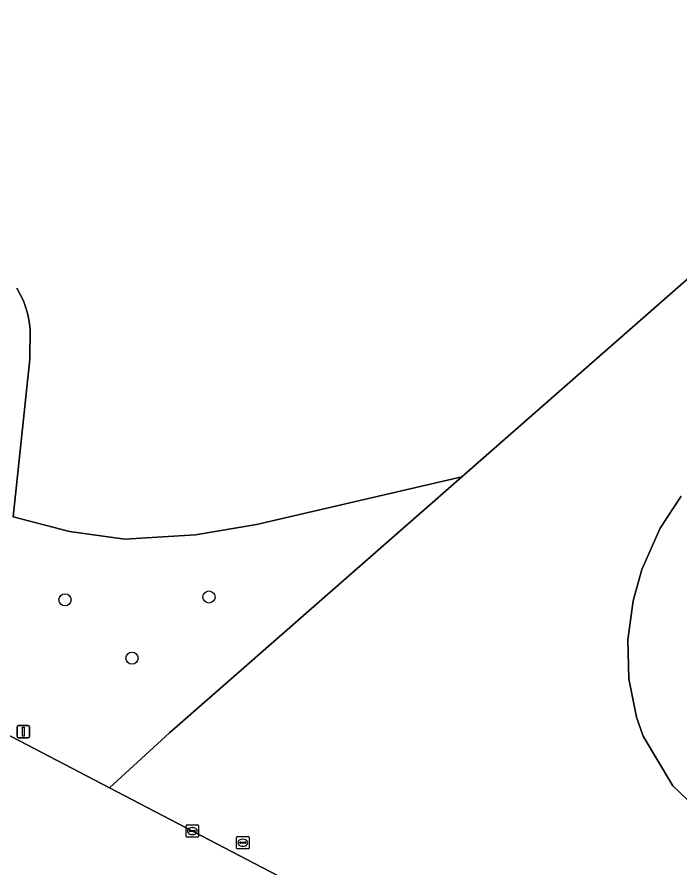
# Model space of a CAD drawing. Extents: x 156412 to 157779, y 382335 to 383768.
# Drawn here: x 157439.9 to 157493.3, y 382579.2 to 382647.7 of the extents above; entities that cross this region are included whole.
import ezdxf

# ---------------------------------------------------------------- set-up
doc = ezdxf.new("R2010")
doc.units = 0
for name, color, linetype in [('IMGEO_Boom', 7, 'Continuous'), ('IMGEO_Grasland_agrarisch', 7, 'Continuous'), ('IMGEO_Groenvoorziening', 7, 'Continuous'), ('IMGEO_Hek', 7, 'Continuous'), ('IMGEO_Kolk', 7, 'Continuous'), ('IMGEO_Lichtmast', 7, 'Continuous'), ('IMGEO_Rijbaan_lokaal_onverhard', 7, 'Continuous'), ('IMGEO_Rijbaan_regionaal_gesloten', 7, 'Continuous'), ('IMGEO_Rioolput', 7, 'Continuous')]:
    doc.layers.add(name, color=color, linetype=linetype)

msp = doc.modelspace()

# ---------------------------------------------------------------- linework, layer by layer
at = {"layer": 'IMGEO_Boom'}
for centre in [(157443.776, 382600.767), (157455.371, 382600.999), (157449.174, 382596.07)]:
    msp.add_circle(centre, 0.489, dxfattribs=at)
at = {"layer": 'IMGEO_Grasland_agrarisch'}
msp.add_lwpolyline([(157439.887, 382625.881), (157440.178, 382625.38), (157440.426, 382624.857), (157440.63, 382624.315), (157440.787, 382623.757), (157440.898, 382623.189), (157440.964, 382622.576), (157440.933, 382620.153), (157439.601, 382607.458), (157444.152, 382606.291), (157448.594, 382605.649), (157454.285, 382606.021), (157459.212, 382606.83), (157475.741, 382610.692), (157500.12, 382632.068)], dxfattribs=at)
at = {"layer": 'IMGEO_Groenvoorziening'}
for points in [[(157546.314, 382626.372), (157519.713, 382646.286), (157517.764, 382647.74), (157500.12, 382632.068), (157475.741, 382610.692), (157457.36, 382594.575), (157452.198, 382590.049), (157447.357, 382585.624)], [(157434.634, 382592.268), (157447.357, 382585.624), (157452.198, 382590.049), (157457.36, 382594.575), (157475.741, 382610.692), (157459.212, 382606.83), (157454.285, 382606.021), (157448.594, 382605.649), (157444.152, 382606.291), (157439.601, 382607.458), (157440.933, 382620.153), (157440.964, 382622.576), (157440.898, 382623.189), (157440.787, 382623.757), (157440.63, 382624.315), (157440.426, 382624.857), (157440.178, 382625.38), (157439.887, 382625.881)], [(157495.132, 382583.484), (157492.717, 382585.784), (157490.338, 382589.791), (157489.804, 382591.314), (157489.188, 382594.396), (157489.104, 382597.552), (157489.518, 382600.686), (157490.222, 382603.224), (157491.704, 382606.536), (157493.409, 382609.137)], [(157447.357, 382585.624), (157554.348, 382529.747)]]:
    msp.add_lwpolyline(points, dxfattribs=at)
at = {"layer": 'IMGEO_Hek'}
for points in [[(157452.198, 382590.049), (157457.36, 382594.575), (157500.12, 382632.068)], [(157447.357, 382585.624), (157452.198, 382590.049)]]:
    msp.add_lwpolyline(points, dxfattribs=at)
at = {"layer": 'IMGEO_Kolk'}
for p, q in [((157453.533, 382581.712), (157453.533, 382582.564)), ((157453.608, 382582.638), (157454.46, 382582.638)), ((157454.021, 382582.418), (157454.046, 382582.418)), ((157454.534, 382582.564), (157454.534, 382581.712)), ((157453.792, 382582.132), (157453.792, 382582.144)), ((157454.23, 382582.095), (157453.832, 382582.095)), ((157453.835, 382582.181), (157454.233, 382582.181)), ((157454.044, 382581.858), (157454.019, 382581.858)), ((157454.276, 382582.144), (157454.276, 382582.132)), ((157454.46, 382581.638), (157453.608, 382581.638))]:
    msp.add_line(p, q, dxfattribs=at)
for points in [[(157453.533, 382581.712), (157453.533, 382582.564)], [(157453.608, 382582.638), (157454.46, 382582.638)], [(157454.534, 382582.564), (157454.534, 382581.712)], [(157454.46, 382581.638), (157453.608, 382581.638)]]:
    msp.add_lwpolyline(points, dxfattribs=at)
for centre, radius, start, end in [((157453.61, 382582.562), 0.0765, 91.55205, 178.44795), ((157453.61, 382582.562), 0.0765, 91.55205, 178.44795), ((157454.458, 382582.562), 0.0765, 1.55205, 88.44795), ((157454.458, 382582.562), 0.0765, 1.55205, 88.44795), ((157453.832, 382582.141), 0.0403, 85.87752, 175.75265), ((157453.829, 382582.131), 0.0366, 178.93798, 274.71019), ((157454.233, 382582.138), 0.043, 264.86636, 352.45326), ((157454.237, 382582.143), 0.0386, 1.73085, 96.63898), ((157453.61, 382581.714), 0.0765, 181.55205, 268.44795), ((157453.61, 382581.714), 0.0765, 181.55205, 268.44795), ((157454.458, 382581.714), 0.0765, 271.55205, 358.44795), ((157454.458, 382581.714), 0.0765, 271.55205, 358.44795)]:
    msp.add_arc(centre, radius, start, end, dxfattribs=at)
for centre, major_axis, ratio, start_param, end_param in [((157454.02, 382582.138), (-0.387, 0.002), 0.722429, 4.712389, 7.853982), ((157454.045, 382582.138), (-0.39, 0.002), 0.717154, 1.570796, 4.712389)]:
    msp.add_ellipse(centre, major_axis=major_axis, ratio=ratio, start_param=start_param, end_param=end_param, dxfattribs=at)
at = {"layer": 'IMGEO_Lichtmast'}
for p, q in [((157440.029, 382590.646), (157440.819, 382590.646)), ((157440.819, 382590.646), (157440.029, 382590.646)), ((157439.929, 382589.746), (157439.929, 382590.546)), ((157439.929, 382590.546), (157439.929, 382589.746)), ((157440.919, 382590.546), (157440.919, 382589.746)), ((157440.919, 382589.746), (157440.919, 382590.546)), ((157440.819, 382589.646), (157440.029, 382589.646)), ((157440.029, 382589.646), (157440.819, 382589.646))]:
    msp.add_line(p, q, dxfattribs=at)
msp.add_lwpolyline([(157440.349, 382590.521), (157440.499, 382590.521), (157440.499, 382589.771), (157440.349, 382589.771), (157440.349, 382590.521)], dxfattribs=at)
for centre, start, end in [((157440.029, 382590.546), 90, 180), ((157440.029, 382590.546), 90, 180), ((157440.819, 382590.546), 0, 90), ((157440.819, 382590.546), 360, 90), ((157440.029, 382589.746), 180, 270), ((157440.029, 382589.746), 180, 270), ((157440.819, 382589.746), 270, 0), ((157440.819, 382589.746), 270, 0)]:
    msp.add_arc(centre, 0.1, start, end, dxfattribs=at)
at = {"layer": 'IMGEO_Rijbaan_lokaal_onverhard'}
msp.add_lwpolyline([(157493.409, 382609.137), (157491.704, 382606.536), (157490.222, 382603.224), (157489.518, 382600.686), (157489.104, 382597.552), (157489.188, 382594.396), (157489.804, 382591.314), (157490.338, 382589.791), (157492.717, 382585.784), (157495.132, 382583.484)], dxfattribs=at)
at = {"layer": 'IMGEO_Rijbaan_regionaal_gesloten'}
msp.add_lwpolyline([(157560.515, 382526.61), (157559.71, 382526.971), (157556.193, 382528.815), (157554.348, 382529.747), (157447.357, 382585.624), (157434.634, 382592.268), (157431.659, 382593.968), (157399.4, 382610.821), (157396.321, 382612.391), (157383.067, 382619.409)], dxfattribs=at)
at = {"layer": 'IMGEO_Rioolput'}
for p, q in [((157457.598, 382580.771), (157457.598, 382581.623)), ((157457.673, 382581.697), (157458.525, 382581.697)), ((157457.857, 382581.191), (157457.857, 382581.203)), ((157458.295, 382581.154), (157457.897, 382581.154)), ((157457.9, 382581.24), (157458.298, 382581.24)), ((157458.086, 382581.477), (157458.111, 382581.477)), ((157458.341, 382581.203), (157458.341, 382581.191)), ((157458.599, 382581.623), (157458.599, 382580.771)), ((157458.525, 382580.697), (157457.673, 382580.697)), ((157458.109, 382580.917), (157458.084, 382580.917))]:
    msp.add_line(p, q, dxfattribs=at)
for points in [[(157457.598, 382580.771), (157457.598, 382581.623)], [(157457.673, 382581.697), (157458.525, 382581.697)], [(157458.599, 382581.623), (157458.599, 382580.771)], [(157458.525, 382580.697), (157457.673, 382580.697)]]:
    msp.add_lwpolyline(points, dxfattribs=at)
for centre, radius, start, end in [((157457.675, 382581.621), 0.0765, 91.55205, 178.44795), ((157457.675, 382581.621), 0.0765, 91.55205, 178.44795), ((157457.897, 382581.2), 0.0403, 85.87752, 175.75265), ((157457.894, 382581.19), 0.0366, 178.93798, 274.71019), ((157458.298, 382581.197), 0.043, 264.86636, 352.45326), ((157458.302, 382581.202), 0.0386, 1.73085, 96.63898), ((157458.523, 382581.621), 0.0765, 1.55205, 88.44795), ((157458.523, 382581.621), 0.0765, 1.55205, 88.44795), ((157457.675, 382580.773), 0.0765, 181.55205, 268.44795), ((157457.675, 382580.773), 0.0765, 181.55205, 268.44795), ((157458.523, 382580.773), 0.0765, 271.55205, 358.44795), ((157458.523, 382580.773), 0.0765, 271.55205, 358.44795)]:
    msp.add_arc(centre, radius, start, end, dxfattribs=at)
for centre, major_axis, ratio, start_param, end_param in [((157458.085, 382581.197), (-0.387, 0.002), 0.722429, 4.712389, 7.853982), ((157458.11, 382581.197), (-0.39, 0.002), 0.717154, 1.570796, 4.712389)]:
    msp.add_ellipse(centre, major_axis=major_axis, ratio=ratio, start_param=start_param, end_param=end_param, dxfattribs=at)

doc.saveas('drawing.dxf')
